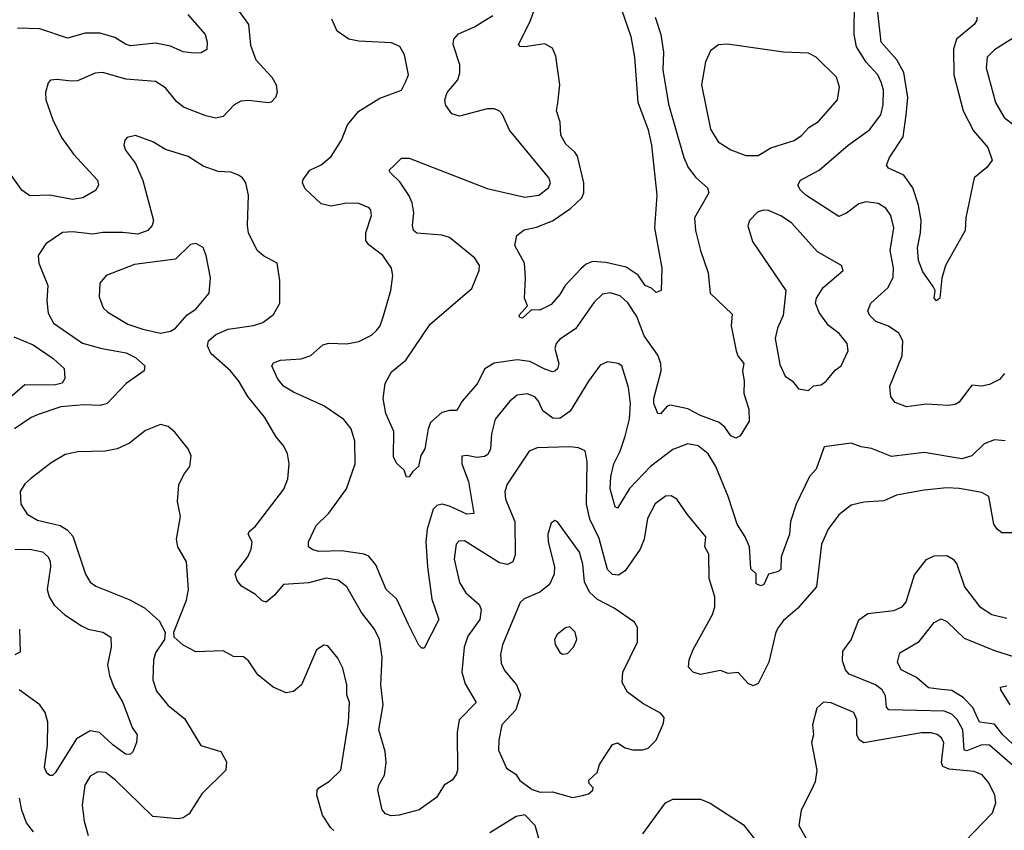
# Model space of a CAD drawing. Extents: x 1892934 to 2008621, y 567149 to 683290.
# Tile 257 of 298: x 1996934 to 2000854, y 646245 to 649474. Entities that reach past the tile are written whole.
import ezdxf

# ---------------------------------------------------------------- set-up
doc = ezdxf.new("R2010")
doc.units = 0

msp = doc.modelspace()

# ---------------------------------------------------------------- linework, layer by layer
at = {"layer": '0CON20XD'}
for points in [[(2000744.3, 649485), (2000745, 649472.5), (2000734, 649455), (2000663.7, 649396.3), (2000652.5, 649357.5), (2000653.2, 649255), (2000690.7, 649110.7), (2000731.5, 649031.5), (2000788.9, 648965), (2000806, 648915), (2000785, 648886.2), (2000733.8, 648845), (2000701.2, 648685), (2000698.6, 648635), (2000620.8, 648495), (2000605.7, 648445), (2000598.1, 648365), (2000585, 648354.4), (2000574.5, 648364.5), (2000578.6, 648395), (2000571.5, 648411.5), (2000529.7, 648469.7), (2000513.1, 648515), (2000508.7, 648565), (2000521.3, 648625), (2000522.8, 648675), (2000512.9, 648735), (2000489.7, 648805), (2000454.8, 648854.8), (2000393.4, 648883.4), (2000385.6, 648895), (2000397.8, 648925), (2000451.9, 649008.1), (2000463.5, 649095), (2000470.9, 649165), (2000454, 649264), (2000426, 649315), (2000363.5, 649385), (2000336, 649635)], [(2000855.4, 648064.6), (2000835, 648041.2), (2000795, 648020.8), (2000765, 648014), (2000725, 648018.8), (2000675, 647951.2), (2000658.3, 647941.7), (2000632.3, 647937.7), (2000545, 647942.2), (2000465, 647931.9), (2000420, 647950), (2000402.7, 647972.7), (2000398.1, 648015), (2000447.9, 648135), (2000450, 648195), (2000435, 648225.5), (2000393.1, 648253.1), (2000342.8, 648272.8), (2000317.3, 648297.3), (2000310.8, 648315), (2000323.5, 648345), (2000391.8, 648408.2), (2000411.7, 648448.2), (2000413.7, 648486.4), (2000399.8, 648555), (2000414.7, 648645), (2000402.9, 648695), (2000383.1, 648723.1), (2000352.2, 648742.2), (2000305, 648748.2), (2000275, 648740.4), (2000226.4, 648703.6), (2000195, 648690), (2000063.8, 648775), (2000042.7, 648795), (2000032.5, 648815), (2000042.5, 648835), (2000116.9, 648875), (2000233.3, 648975), (2000317.8, 649035), (2000362.3, 649095), (2000372.2, 649135), (2000373.3, 649195), (2000364.7, 649225), (2000350.4, 649255), (2000304, 649305), (2000266.3, 649366.3), (2000256.2, 649415), (2000257.6, 649545)], [(1997795.4, 649525.4), (1997845.4, 649455.4), (1997852.8, 649372.8), (1997874.5, 649315), (1997938.5, 649245), (1997955.6, 649215), (1997958.9, 649185), (1997952.5, 649165), (1997935, 649145.6), (1997925, 649142.7), (1997845, 649152), (1997815, 649149.2), (1997788.9, 649135), (1997745, 649088.9), (1997715, 649082.2), (1997675, 649090.9), (1997586.2, 649126.2), (1997558.6, 649148.6), (1997515, 649202.9), (1997475, 649228.5), (1997357.4, 649237.4), (1997265, 649264.5), (1997235, 649260.9), (1997165, 649231.5), (1997139.6, 649229.6), (1997083.2, 649236.8), (1997057.1, 649232.9), (1997047.5, 649222.5), (1997036.7, 649185), (1997038.5, 649155), (1997066.2, 649075), (1997100.8, 649005), (1997148.1, 648938.1), (1997244.7, 648834.7), (1997248.2, 648815), (1997236, 648794), (1997186.2, 648765), (1997145, 648758.7), (1997055, 648775.8), (1996975, 648772.1), (1996943.5, 648795), (1996895, 648862.7)], [(1999329.8, 649515), (1999367.7, 649407.7), (1999382.2, 649325), (1999395.8, 649145.8), (1999436.4, 649035), (1999450, 648975), (1999471.1, 648775), (1999461.6, 648645), (1999490.5, 648485), (1999488.8, 648395), (1999468.3, 648388.3), (1999450, 648405), (1999425, 648416.2), (1999397, 648457), (1999349.1, 648489.1), (1999267.4, 648507.4), (1999215, 648511.3), (1999189.8, 648500.2), (1999168.5, 648481.5), (1999105.6, 648415), (1999085, 648379.2), (1999050.3, 648339.7), (1999005, 648317.5), (1998972, 648318), (1998936, 648285), (1998925, 648287.5), (1998922.5, 648297.5), (1998956.7, 648335), (1998943.8, 648365), (1998948, 648445), (1998944, 648505), (1998906, 648575), (1998914, 648615), (1998942.4, 648637.6), (1998991.9, 648648.1), (1999055, 648673.1), (1999127.2, 648722.8), (1999171.8, 648765), (1999179.7, 648785), (1999180.2, 648825), (1999155, 648930.5), (1999145, 648946.8), (1999108.7, 648978.7), (1999089, 649015), (1999086.5, 649066.5), (1999072, 649112), (1999076.9, 649143.1), (1999085.2, 649215), (1999068.5, 649328.5), (1999055, 649361.4), (1999025, 649378.2), (1998945, 649366.2), (1998927.3, 649367.3), (1998920, 649375), (1998966, 649464), (1998983.5, 649515)], [(1997603.3, 649495), (1997673.1, 649415), (1997680.8, 649385), (1997678.8, 649355), (1997657, 649343), (1997628.3, 649341.7), (1997585, 649346.9), (1997535, 649368.7), (1997475, 649380.5), (1997375, 649370.9), (1997355, 649376.6), (1997313.4, 649403.4), (1997255, 649420.6), (1997195, 649420.4), (1997125, 649400.9), (1997015, 649438), (1996925, 649440.6)], [(2000857.2, 647797.2), (2000815, 647800.4), (2000774.4, 647785), (2000725, 647736.5), (2000685, 647725.4), (2000535, 647750.7), (2000405, 647734.6), (2000325, 647766.7), (2000285, 647772.5), (2000245, 647787.1), (2000137.5, 647772.5), (2000105.5, 647684.5), (2000078.5, 647655), (2000025.3, 647544.7), (2000002.5, 647475), (1999999.1, 647425), (1999966.5, 647335), (1999964.3, 647285), (1999955, 647275.7), (1999915, 647265.8), (1999896.5, 647225), (1999885, 647218.9), (1999866.8, 647226.8), (1999867, 647267), (1999845, 647287.5), (1999839.6, 647375), (1999822.5, 647415), (1999790.8, 647465), (1999755.3, 647575), (1999705.3, 647695), (1999675.5, 647745), (1999635, 647776.2), (1999595, 647784.6), (1999535, 647761.6), (1999445.2, 647694.8), (1999362.8, 647607.2), (1999315, 647528.8), (1999305, 647533.8), (1999285.8, 647605.8), (1999287.8, 647655), (1999299.7, 647705), (1999325.3, 647755), (1999345.3, 647815), (1999362, 647885), (1999365.9, 647945), (1999358.8, 648008.8), (1999331.2, 648095), (1999316.7, 648105), (1999275, 648111.1), (1999245, 648098), (1999198.9, 648035), (1999126.1, 647915), (1999085, 647886.1), (1999056.9, 647886.9), (1999016.7, 647916.8), (1998999.6, 647955), (1998985, 647971.8), (1998955, 647983.8), (1998915, 647978.9), (1998885.3, 647954.7), (1998827.1, 647882.9), (1998813.4, 647825), (1998808.8, 647765), (1998797.7, 647742.3), (1998785, 647733.8), (1998755, 647730), (1998715, 647738.9), (1998694.4, 647735.6), (1998694.4, 647705.6), (1998720.8, 647635), (1998742.3, 647507.7), (1998715, 647504), (1998645, 647536.7), (1998616, 647544), (1998595, 647539.2), (1998580.8, 647525), (1998556.4, 647445), (1998551.9, 647395), (1998557.9, 647295), (1998575.8, 647165.8), (1998602.9, 647085), (1998545, 646971.2), (1998535, 646971.2), (1998523.4, 646983.4), (1998481.8, 647065), (1998435.8, 647165.7), (1998394, 647204), (1998352.9, 647302.9), (1998325, 647336.7), (1998305.8, 647345.8), (1998215, 647359.1), (1998125.6, 647355.6), (1998102.1, 647362.1), (1998083.8, 647375), (1998084.3, 647395), (1998115, 647460), (1998165, 647508.1), (1998235.5, 647605), (1998270.5, 647705), (1998268.9, 647795), (1998254.3, 647845), (1998225, 647882), (1998145, 647936.4), (1998025, 647990.4), (1997984.4, 648015), (1997961.1, 648045), (1997938, 648095), (1997945, 648108), (1997972.2, 648117.8), (1998055, 648123.9), (1998093.3, 648136.7), (1998141.2, 648178.8), (1998165, 648185.6), (1998236.2, 648183.8), (1998285, 648191.9), (1998335, 648218), (1998355, 648236), (1998368.9, 648255), (1998383.1, 648295), (1998411.4, 648395), (1998420.6, 648455), (1998414.4, 648485), (1998380, 648535), (1998325, 648578.1), (1998312.5, 648595), (1998312.2, 648625), (1998334.4, 648695), (1998332.9, 648715), (1998325.7, 648725), (1998285, 648742.3), (1998235, 648743.9), (1998175, 648732), (1998135, 648741.5), (1998070.9, 648800.9), (1998060.6, 648825), (1998062.6, 648837.4), (1998089.2, 648875), (1998135, 648895.6), (1998175, 648929.2), (1998215.5, 648995), (1998240, 649055), (1998285, 649110.6), (1998368.3, 649161.7), (1998455, 649194), (1998470.8, 649225), (1998482.5, 649255), (1998466.9, 649335), (1998447.4, 649367.4), (1998415, 649381.9), (1998285, 649389.2), (1998245, 649397.1), (1998198.7, 649428.7), (1998176.6, 649476.6)], [(1999464.6, 649485), (1999487.1, 649415), (1999498, 649345), (1999494.7, 649274.8), (1999517.8, 649137.8), (1999578.7, 648925), (1999595.5, 648885), (1999626.3, 648846.4), (1999672.2, 648805), (1999678.5, 648785), (1999621.1, 648685), (1999624.5, 648635), (1999644.6, 648555), (1999676, 648466), (1999683.5, 648385), (1999771.1, 648301.1), (1999767.3, 648255), (1999786.6, 648155), (1999794.1, 648135), (1999817.1, 648105), (1999812.2, 648075), (1999818.4, 648035), (1999817.1, 647985), (1999837.1, 647922.9), (1999838.8, 647875), (1999803.1, 647816.9), (1999785, 647807.8), (1999765, 647816.2), (1999741.1, 647851.1), (1999719.7, 647869.8), (1999645, 647897.3), (1999595, 647924.4), (1999525, 647939.4), (1999512.5, 647935), (1999485, 647904.2), (1999475, 647906.2), (1999459.6, 647945), (1999458.6, 647965), (1999488.2, 648075), (1999486.5, 648105), (1999475, 648138.6), (1999421, 648215), (1999391.4, 648291.4), (1999355, 648346.2), (1999325, 648374.7), (1999285, 648386.8), (1999255, 648380.9), (1999221.2, 648348.8), (1999146.6, 648243.4), (1999085, 648201.8), (1999069.6, 648185), (1999065.4, 648165), (1999080.7, 648105), (1999075, 648084), (1999065, 648074.3), (1999055, 648072.2), (1999025, 648082.7), (1998965, 648113.1), (1998915, 648119.8), (1998823.8, 648106.2), (1998786.3, 648083.7), (1998755.6, 648024.4), (1998695.4, 647955), (1998675, 647917.1), (1998645, 647917.7), (1998615, 647909.4), (1998570.4, 647869.6), (1998560, 647845), (1998547.1, 647765), (1998532, 647738), (1998522.7, 647695), (1998500, 647675), (1998485, 647653.8), (1998475, 647652.5), (1998465, 647680), (1998435, 647707.5), (1998423, 647733), (1998423.9, 647833.9), (1998392.3, 647905), (1998381.4, 647965), (1998389.2, 648025), (1998415, 648071.4), (1998471.4, 648118.6), (1998568.6, 648261.4), (1998735, 648403.3), (1998763.5, 648475), (1998764.4, 648495), (1998746.9, 648525), (1998645, 648606.8), (1998615, 648616), (1998515, 648624.5), (1998502.5, 648635), (1998498.2, 648655), (1998504.2, 648705), (1998496.3, 648745), (1998485, 648772.5), (1998448.1, 648828.1), (1998410, 648865), (1998406, 648875), (1998426, 648895), (1998455, 648922.5), (1998485, 648923.1), (1998795, 648801.8), (1998945, 648767.5), (1999001.2, 648775), (1999040, 648805), (1999047.5, 648825), (1999041.4, 648845), (1998884.5, 649034.5), (1998857.1, 649097.1), (1998845, 649110), (1998825, 649118.8), (1998795, 649119.2), (1998685, 649090), (1998655, 649100), (1998630, 649135), (1998626.9, 649155), (1998635.7, 649185), (1998678.9, 649235), (1998687.3, 649262.7), (1998686.7, 649295), (1998660.8, 649375), (1998662.6, 649397.4), (1998681.4, 649418.6), (1998745, 649446), (1998787.6, 649472.4), (1998818.5, 649491.5)], [(2000901.8, 649408.2), (2000815.7, 649354.3), (2000785.5, 649325), (2000782.7, 649282.7), (2000819.4, 649145), (2000853.5, 649085), (2000895, 649052.3)], [(1999875, 648934), (1999925, 648963.8), (2000017.4, 648992.6), (2000047.2, 649012.8), (2000076.7, 649045), (2000115, 649069.1), (2000190, 649155), (2000198, 649205), (2000185.6, 649245), (2000105.5, 649325.5), (2000075, 649340.8), (1999975, 649344.5), (1999752.5, 649377.5), (1999715.9, 649374.1), (1999685, 649350), (1999665, 649306.7), (1999648.5, 649215), (1999685, 649038.8), (1999715, 648988.1), (1999765, 648955.7), (1999825, 648934), (1999875, 648934)], [(2000885, 647430), (2000845, 647430), (2000825.6, 647445), (2000813.1, 647465), (2000792.9, 647575), (2000765, 647591.5), (2000675, 647607.1), (2000625, 647609.3), (2000535, 647600.9), (2000425, 647580.5), (2000375, 647557.5), (2000295, 647552.5), (2000245, 647540), (2000195, 647502.5), (2000153.5, 647445), (2000126.4, 647385), (2000106.5, 647215), (2000031, 647129), (1999975, 647081.5), (1999955.4, 647055), (1999944.7, 647035), (1999917.3, 646915), (1999875, 646830), (1999855, 646821.2), (1999835, 646830), (1999794.3, 646874.3), (1999755, 646869.5), (1999725, 646882.2), (1999645, 646865.7), (1999615, 646875.8), (1999597.5, 646895), (1999600, 646925), (1999615.6, 646965), (1999692.5, 647105), (1999701.5, 647135), (1999701.8, 647175), (1999678.7, 647248.7), (1999677.9, 647345), (1999661.5, 647375), (1999665.4, 647415), (1999591.1, 647505), (1999550, 647565), (1999527.9, 647577.9), (1999505, 647576.9), (1999465, 647545.6), (1999433.2, 647486.8), (1999420, 647405), (1999405.2, 647364.8), (1999345, 647278.6), (1999318.5, 647261.5), (1999295, 647264.5), (1999274.3, 647284.3), (1999242, 647408), (1999204.5, 647484.5), (1999191.3, 647545), (1999194, 647714), (1999186.3, 647756.3), (1999159.4, 647769.4), (1999125, 647773.2), (1998995, 647769.1), (1998962.9, 647755), (1998875.3, 647624.7), (1998865.5, 647595), (1998868.8, 647565), (1998905.3, 647475), (1998906.9, 647343.1), (1998898.1, 647315), (1998876, 647304), (1998845, 647310.3), (1998705, 647398), (1998683.3, 647396.7), (1998671.5, 647385), (1998664.7, 647325), (1998685, 647232), (1998710.9, 647190.9), (1998763.5, 647145), (1998771.5, 647125), (1998766.2, 647085), (1998718.8, 647018.8), (1998704, 646975), (1998694, 646875), (1998708.2, 646828.2), (1998751.8, 646755), (1998684.5, 646685), (1998676.2, 646635), (1998676.9, 646485), (1998672.1, 646467.9), (1998656, 646445), (1998624.5, 646425.5), (1998594.4, 646375.6), (1998525, 646327.5), (1998445, 646305.6), (1998413.6, 646303.6), (1998391.3, 646311.3), (1998377.3, 646327.3), (1998360.5, 646405), (1998363.6, 646425), (1998387.2, 646465), (1998393.3, 646515), (1998389.2, 646559.1), (1998364.7, 646645), (1998381.8, 646745), (1998371.6, 646825), (1998377.8, 646935), (1998367.3, 647005), (1998347.1, 647047.1), (1998295, 647113.1), (1998237.1, 647215), (1998202.2, 647242.2), (1998155, 647250.3), (1998085, 647231.6), (1997985, 647224.4), (1997948.5, 647181.5), (1997915, 647154.3), (1997899.1, 647159.1), (1997872.9, 647185), (1997817.5, 647217.5), (1997800.7, 647240.7), (1997792.5, 647265), (1997795.8, 647275), (1997843.1, 647335), (1997856.2, 647365), (1997860.4, 647395), (1997844.4, 647425), (1997848.1, 647435), (1997872.6, 647457.4), (1997985.4, 647604.6), (1998001.9, 647645), (1998007.1, 647705), (1998000, 647745), (1997985.8, 647775), (1997954.6, 647814.6), (1997909.8, 647889.8), (1997843.1, 647973.1), (1997807.1, 648035), (1997773.1, 648075), (1997694.8, 648144.8), (1997682.5, 648175), (1997686.7, 648195), (1997715, 648219.7), (1997765, 648241.4), (1997865, 648255.9), (1997902.1, 648267.9), (1997945, 648300), (1997970.6, 648345), (1997969.5, 648435), (1997960, 648505), (1997905, 648534.3), (1997880, 648555), (1997845.6, 648625), (1997840.9, 648655), (1997845.5, 648775.5), (1997834.3, 648824.3), (1997821.2, 648845), (1997805.6, 648855.6), (1997775, 648867.1), (1997725, 648870), (1997665, 648890.5), (1997605, 648929.5), (1997515, 648956.7), (1997465, 648987.5), (1997395, 649013.3), (1997362.5, 649005), (1997352.5, 648995), (1997348.8, 648975), (1997356.2, 648955), (1997395, 648901.2), (1997425, 648834)], [(1997425, 648834), (1997467.7, 648675), (1997462.2, 648655), (1997445, 648634.4), (1997405, 648619.6), (1997345, 648627.3), (1997265, 648627.2), (1997225, 648619.6), (1997145, 648628.9), (1997105, 648627.1), (1997037.9, 648582.1), (1997008, 648535), (1997010.8, 648505), (1997046.5, 648415), (1997042.2, 648355), (1997047.1, 648305), (1997068.6, 648265), (1997185, 648186.2), (1997261.2, 648165), (1997357.7, 648147.7), (1997395, 648128.5), (1997432.9, 648095), (1997430.6, 648075), (1997358.2, 648025), (1997282.2, 647945), (1997255, 647937.7), (1997189.7, 647939.8), (1997097.8, 647932.2), (1997008, 647902), (1996980.1, 647889.9), (1996914, 647844)], [(2000075, 647997.5), (2000094.4, 648015.6), (2000125, 648020), (2000145.6, 648035), (2000181.2, 648078.8), (2000205, 648096), (2000232.9, 648155), (2000228.1, 648185), (2000196.9, 648225), (2000155, 648255.7), (2000117.6, 648307.6), (2000103.3, 648345), (2000106.9, 648365), (2000133, 648407), (2000213.3, 648475), (2000206.7, 648495), (2000110, 648550), (2000006.9, 648665), (1999965, 648693.3), (1999915, 648714.2), (1999895, 648715.8), (1999872.3, 648707.7), (1999840, 648675), (1999833.1, 648653.1), (1999851.2, 648591.2), (1999984.2, 648395), (1999974.3, 648295.7), (1999951.4, 648245), (1999941.9, 648205), (1999960.3, 648100.3), (1999982, 648055), (2000010.8, 648035), (2000035, 648003.3), (2000075, 647997.5)], [(1997495, 648226.2), (1997535, 648233.5), (1997555, 648245.6), (1997601.7, 648298.3), (1997635, 648321.9), (1997688.9, 648385), (1997694.5, 648445.5), (1997676.7, 648535), (1997665, 648566.7), (1997635, 648583.3), (1997615, 648578.8), (1997555, 648520), (1997390.8, 648499.2), (1997278, 648455), (1997253.1, 648425), (1997250.6, 648370.6), (1997267, 648327), (1997285, 648308.9), (1997365, 648262.1), (1997425, 648241.6), (1997495, 648226.2)], [(1996911.7, 648211.7), (1996988.6, 648178.6), (1997067.8, 648125), (1997110.8, 648085), (1997114.2, 648045), (1997103.3, 648026.7), (1997071.7, 648018.3), (1996955, 648019.5), (1996875, 647950.6)], [(1998185, 646244.5), (1998173.3, 646255), (1998139.6, 646305), (1998117.3, 646385), (1998118.5, 646405), (1998125.3, 646414.7), (1998168.4, 646441.6), (1998213.5, 646485), (1998243.8, 646676.2), (1998247.8, 646755), (1998236.9, 646785), (1998236.7, 646825), (1998220.7, 646890.7), (1998201.5, 646931.5), (1998160.7, 646980.7), (1998145, 646983.3), (1998116.4, 646963.6), (1998056.2, 646825), (1998025, 646798), (1997995, 646792.5), (1997943.8, 646815), (1997882, 646865), (1997845, 646920.8), (1997825, 646936.7), (1997785, 646937.1), (1997745, 646960), (1997635, 646955.7), (1997585, 646982.5), (1997550, 647015), (1997547.5, 647035), (1997598.1, 647161.9), (1997607.1, 647205), (1997598.6, 647315), (1997564.5, 647374.5), (1997559.2, 647405), (1997574.3, 647495.7), (1997563.1, 647555), (1997568.5, 647621.5), (1997587.8, 647662.2), (1997612, 647695), (1997617, 647737), (1997605.7, 647765), (1997551.4, 647831.4), (1997525, 647854.2), (1997495, 647862), (1997435, 647837.5), (1997372.1, 647787.9), (1997322.5, 647765), (1997275, 647755.6), (1997166.4, 647753.6), (1997115, 647741.9), (1997060.2, 647709.8), (1996977.5, 647645), (1996954.3, 647625), (1996936.9, 647595), (1996938.6, 647545), (1996964.2, 647505), (1997005, 647480.9), (1997095, 647459.6), (1997122.9, 647442.9), (1997146.4, 647416.4), (1997196.5, 647265), (1997215, 647234.4), (1997237.9, 647217.9), (1997370, 647165), (1997431.1, 647131.1)], [(1999135, 646375.8), (1999175, 646383.3), (1999199.3, 646390.7), (1999215.8, 646405), (1999218, 646415), (1999201.8, 646431.8), (1999200, 646445), (1999232.9, 646475), (1999243, 646507), (1999295, 646586.7), (1999315, 646593.3), (1999345, 646574), (1999375.9, 646565.9), (1999415, 646566), (1999437, 646573), (1999468.8, 646605), (1999498.1, 646671.9), (1999500.8, 646695), (1999485, 646712.5), (1999415, 646750), (1999354.2, 646795), (1999333.5, 646833.5), (1999335.5, 646875), (1999394.2, 646995), (1999393.6, 647053.6), (1999382, 647075), (1999300.6, 647130.6), (1999235, 647164.7), (1999203.4, 647193.4), (1999183.2, 647235), (1999176.2, 647305), (1999162.8, 647352.8), (1999075, 647473.8), (1999065, 647478.8), (1999050.9, 647469.1), (1999036.9, 647425), (1999038.5, 647395), (1999063.1, 647295), (1999061.6, 647265), (1999043.8, 647225), (1999005, 647193.3), (1998943.2, 647166.8), (1998927.3, 647152.7), (1998856, 646984), (1998848.2, 646945), (1998851.2, 646911.2), (1998865, 646881.4), (1998912.7, 646825), (1998927.9, 646785), (1998909.6, 646725), (1998854.5, 646665), (1998841.8, 646605), (1998840.5, 646565), (1998872.2, 646492.2), (1998909.5, 646469.5), (1998925, 646443.8), (1998975, 646407.5), (1999007, 646397), (1999055, 646398), (1999135, 646375.8)], [(1996915, 647363.9), (1996975, 647364.7), (1997024.7, 647354.7), (1997047.1, 647335), (1997055.8, 647315.8), (1997056.6, 647295), (1997043.9, 647205), (1997051.8, 647175), (1997071.5, 647141.5), (1997113.5, 647103.5), (1997180.2, 647060.2), (1997207.1, 647047.1), (1997265, 647034.5), (1997297.5, 647015), (1997299.1, 646975), (1997283.8, 646905), (1997292.4, 646862.4), (1997309.1, 646815), (1997345.3, 646755), (1997382.2, 646655), (1997402.2, 646625), (1997400, 646595), (1997385, 646557.5), (1997373.3, 646546.7), (1997355, 646548.8), (1997305, 646585.6), (1997252.5, 646635), (1997215, 646641.5), (1997159.9, 646610.1), (1997075, 646473.8), (1997065, 646463.3), (1997055, 646463.3), (1997042.4, 646472.4), (1997033.5, 646495), (1997045.4, 646585), (1997046.7, 646676.7), (1997035.5, 646715), (1997015.2, 646745.2), (1996932.2, 646805)], [(2000898.2, 646495), (2000795, 646583.8), (2000765, 646586.3), (2000705, 646561.6), (2000694, 646564), (2000689, 646645), (2000667.1, 646687.1), (2000645, 646708.6), (2000615, 646719.8), (2000395, 646725.5), (2000385.3, 646735.3), (2000380.8, 646780.8), (2000368.2, 646805), (2000341.9, 646825), (2000237.2, 646867.2), (2000222.2, 646885), (2000210.8, 646920.8), (2000211.7, 646958.3), (2000245.3, 647004.7), (2000275.8, 647084.2), (2000310.5, 647109.5), (2000415, 647120.9), (2000448.1, 647135), (2000464, 647156), (2000496.5, 647263.5), (2000545, 647324.4), (2000575, 647338.5), (2000625, 647339.5), (2000650.8, 647325), (2000665.4, 647305.4), (2000695.5, 647215), (2000755, 647136.9), (2000805, 647105.5), (2000865, 647090.9)], [(1997431.1, 647131.1), (1997489.3, 647079.3), (1997513.8, 647035), (1997511.2, 647005), (1997475, 646952), (1997466.5, 646925), (1997463.8, 646845), (1997479.6, 646799.6), (1997525, 646741.9), (1997590.5, 646690.5), (1997655, 646583.3), (1997735, 646558.8), (1997757.9, 646517.9), (1997755.6, 646484.4), (1997658.9, 646391.1), (1997609.3, 646310.7), (1997585.3, 646294.7), (1997565, 646291.5), (1997465, 646300.8), (1997315, 646446.6), (1997275.7, 646475), (1997245, 646478.2), (1997215, 646460.5), (1997194.3, 646425.7), (1997182.8, 646345), (1997191.4, 646281.4), (1997206.8, 646225)], [(2000925, 646554), (2000848.4, 646625), (2000815, 646668.2), (2000755, 646676.7), (2000728.6, 646735), (2000690, 646775), (2000645, 646802.7), (2000604.1, 646805.9), (2000552.6, 646812.6), (2000505, 646854.5), (2000443.3, 646885), (2000429.2, 646915), (2000438.3, 646951.7), (2000515, 646997.5), (2000575, 647072.9), (2000602.8, 647087.2), (2000625, 647076.9), (2000695, 647010.4), (2000815, 646961.4), (2000895, 646936.4)], [(1996934.1, 647045.9), (1996935.7, 646954.3), (1996915, 646944.2)], [(1999095, 646946.7), (1999115, 646950), (1999138.8, 646975), (1999152, 647005), (1999146, 647035), (1999125, 647056), (1999107.7, 647052.3), (1999073.8, 647025), (1999064.2, 647005), (1999066.2, 646985), (1999085, 646953.3), (1999095, 646946.7)], [(2000877.5, 646745), (2000840, 646805), (2000839.2, 646815), (2000865, 646820.8)], [(2000625, 646125.8), (2000806.7, 646315), (2000821.2, 646355), (2000816.4, 646385), (2000793.1, 646435), (2000765.7, 646465.7), (2000735, 646478.9), (2000635, 646488.6), (2000609.9, 646499.9), (2000604.7, 646515), (2000614.1, 646594.1), (2000604.2, 646614.2), (2000587.3, 646627.3), (2000565, 646634.2), (2000525, 646633.7), (2000295, 646594.1), (2000276.1, 646606.1), (2000266.9, 646625), (2000267.1, 646687.1), (2000254.7, 646714.7), (2000165, 646752.9), (2000135, 646755.8), (2000108.3, 646731.7), (2000091.1, 646665), (2000094.4, 646625.6), (2000086.7, 646595), (2000108.6, 646485), (2000101.2, 646438.8), (2000085.6, 646404.4), (2000045.8, 646325), (2000035.8, 646265), (2000065, 646212)], [(1996988.9, 646238.9), (1996961.3, 646275), (1996942.7, 646325), (1996933.7, 646373.7)], [(1999415, 646230.8), (1999505.8, 646355), (1999535, 646370), (1999645, 646369.2), (1999683.5, 646353.5), (1999815, 646268.2), (1999943.6, 646105)], [(1999009.5, 646185), (1998987.1, 646265), (1998945, 646306.7), (1998910.3, 646299.7), (1998806.2, 646235)]]:
    msp.add_lwpolyline(points, dxfattribs=at)

doc.saveas('drawing.dxf')
